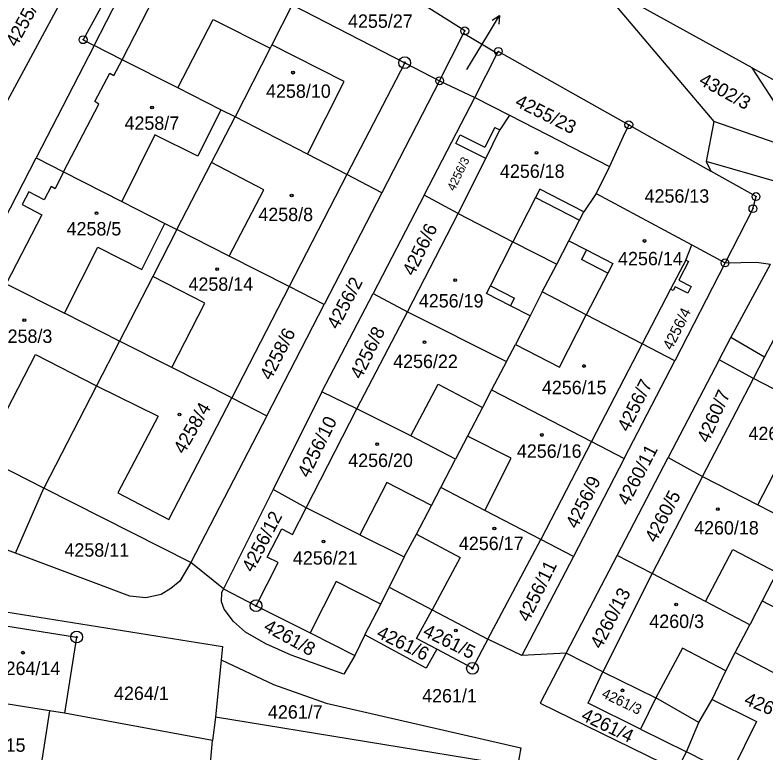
# Model space of a CAD drawing. Extents: x -593183 to -588034, y -1130415 to -1124994.
# Drawn here: x -589806.7 to -589711.3, y -1129192.8 to -1129099 of the extents above; entities that cross this region are included whole.
import ezdxf

# ---------------------------------------------------------------- set-up
doc = ezdxf.new("R2010")
doc.units = 0
for name, color, linetype in [('Vrstva 1', 7, 'Continuous'), ('Vrstva 16', 7, 'Continuous'), ('Vrstva 18', 7, 'Continuous'), ('Vrstva 19', 7, 'Continuous'), ('Vrstva 24', 7, 'Continuous'), ('Vrstva 25', 7, 'Continuous'), ('Vrstva 4', 7, 'Continuous')]:
    doc.layers.add(name, color=color, linetype=linetype)

msp = doc.modelspace()

# ---------------------------------------------------------------- linework, layer by layer
at = {"layer": 'Vrstva 1'}
for p, q in [((-589796.63, -1129102.9), (-589789.25, -1129088.61)), ((-589807.61, -1129109.82), (-589797.81, -1129091.7)), ((-589713.02, -1129105.74), (-589732.99, -1129094.71)), ((-589732.99, -1129094.71), (-589717.89, -1129112.55)), ((-589771.46, -1129097.71), (-589774.05, -1129102.79)), ((-589771.46, -1129097.71), (-589757.16, -1129105.08)), ((-589752.72, -1129107.37), (-589749.7, -1129101.38)), ((-589745.4, -1129103.93), (-589749.7, -1129101.38)), ((-589796.63, -1129102.9), (-589803.98, -1129117.15)), ((-589793.07, -1129104.72), (-589796.63, -1129102.9)), ((-589774.05, -1129102.79), (-589774.27, -1129103.24)), ((-589774.27, -1129103.24), (-589778.72, -1129111.97)), ((-589745.4, -1129103.93), (-589745.26, -1129103.65)), ((-589745.26, -1129103.65), (-589728.69, -1129112.97)), ((-589786.01, -1129108.29), (-589793.07, -1129104.72)), ((-589748.26, -1129109.49), (-589745.4, -1129103.93)), ((-589757.16, -1129105.08), (-589752.72, -1129107.37)), ((-589713.02, -1129105.74), (-589700.4, -1129112.72)), ((-589705.86, -1129116.73), (-589713.02, -1129105.74)), ((-589752.72, -1129107.37), (-589760.06, -1129121.59)), ((-589752.72, -1129107.37), (-589748.26, -1129109.49)), ((-589780.51, -1129111.07), (-589786.01, -1129108.29)), ((-589754.7, -1129121.91), (-589748.26, -1129109.49)), ((-589748.26, -1129109.49), (-589743.83, -1129111.74)), ((-589778.72, -1129111.97), (-589780.51, -1129111.07)), ((-589781.7, -1129117.75), (-589778.72, -1129111.97)), ((-589769.52, -1129116.71), (-589778.72, -1129111.97)), ((-589743.83, -1129111.74), (-589745.06, -1129113.62)), ((-589743.83, -1129111.74), (-589731.15, -1129118.28)), ((-589728.69, -1129112.97), (-589728.94, -1129113.51)), ((-589728.69, -1129112.97), (-589718.26, -1129118.85)), ((-589717.89, -1129112.55), (-589718.86, -1129117.64)), ((-589705.86, -1129116.73), (-589717.89, -1129112.55)), ((-589746.87, -1129117.24), (-589745.06, -1129113.62)), ((-589729.17, -1129114), (-589731.15, -1129118.28)), ((-589728.94, -1129113.51), (-589729.17, -1129114)), ((-589811.32, -1129131.35), (-589803.98, -1129117.15)), ((-589803.98, -1129117.15), (-589800.51, -1129118.96)), ((-589764.5, -1129119.29), (-589769.52, -1129116.71)), ((-589750.37, -1129124.24), (-589746.87, -1129117.24)), ((-589786.1, -1129126.28), (-589781.7, -1129117.75)), ((-589680.28, -1129128.67), (-589718.86, -1129117.64)), ((-589718.86, -1129117.64), (-589718.26, -1129118.85)), ((-589800.51, -1129118.96), (-589793.11, -1129122.72)), ((-589731.15, -1129118.28), (-589732.85, -1129121.69)), ((-589712.52, -1129122.08), (-589718.26, -1129118.85)), ((-589760.06, -1129121.59), (-589764.5, -1129119.29)), ((-589760.06, -1129121.59), (-589767.4, -1129135.8)), ((-589754.7, -1129121.91), (-589761.17, -1129134.41)), ((-589750.37, -1129124.24), (-589754.7, -1129121.91)), ((-589732.85, -1129121.69), (-589734.39, -1129124.01)), ((-589732.85, -1129121.69), (-589720.66, -1129128.21)), ((-589793.11, -1129122.72), (-589787.63, -1129125.5)), ((-589712.91, -1129123.62), (-589712.52, -1129122.08)), ((-589712.91, -1129123.62), (-589716.46, -1129130.51)), ((-589756.81, -1129136.73), (-589750.37, -1129124.24)), ((-589750.37, -1129124.24), (-589743.41, -1129127.81)), ((-589734.94, -1129125.07), (-589734.39, -1129124.01)), ((-589787.63, -1129125.5), (-589786.1, -1129126.28)), ((-589736.31, -1129127.7), (-589734.94, -1129125.07)), ((-589786.1, -1129126.28), (-589789.17, -1129132.23)), ((-589779.46, -1129129.65), (-589786.1, -1129126.28)), ((-589737.85, -1129130.66), (-589736.31, -1129127.7)), ((-589743.41, -1129127.81), (-589737.85, -1129130.66)), ((-589721.46, -1129130.14), (-589720.66, -1129128.21)), ((-589720.66, -1129128.21), (-589716.46, -1129130.51)), ((-589771.85, -1129133.51), (-589779.46, -1129129.65)), ((-589721.46, -1129130.14), (-589723.39, -1129133.84)), ((-589716.46, -1129130.51), (-589722.83, -1129142.95)), ((-589716.46, -1129130.51), (-589712.48, -1129130.43)), ((-589712.48, -1129130.43), (-589710.68, -1129130.68)), ((-589739.69, -1129134.2), (-589737.85, -1129130.66)), ((-589715.72, -1129139.97), (-589710.68, -1129130.68)), ((-589789.17, -1129132.23), (-589793.4, -1129140.43)), ((-589807.8, -1129133.16), (-589800.39, -1129136.9)), ((-589771.85, -1129133.51), (-589779.14, -1129147.63)), ((-589767.4, -1129135.8), (-589771.85, -1129133.51)), ((-589767.7, -1129146.87), (-589761.17, -1129134.41)), ((-589761.17, -1129134.41), (-589756.81, -1129136.73)), ((-589739.69, -1129134.2), (-589741.22, -1129137.22)), ((-589734.1, -1129137.1), (-589739.69, -1129134.2)), ((-589723.39, -1129133.84), (-589727, -1129140.79)), ((-589774.7, -1129149.93), (-589767.4, -1129135.8)), ((-589793.4, -1129140.43), (-589800.39, -1129136.9)), ((-589763.25, -1129149.06), (-589756.81, -1129136.73)), ((-589756.81, -1129136.73), (-589744.21, -1129143.05)), ((-589741.22, -1129137.22), (-589743.1, -1129140.88)), ((-589727, -1129140.79), (-589734.1, -1129137.1)), ((-589717.2, -1129142.81), (-589715.72, -1129139.97)), ((-589793.4, -1129140.43), (-589796.34, -1129146.11)), ((-589786.75, -1129143.79), (-589793.4, -1129140.43)), ((-589744.21, -1129143.05), (-589743.1, -1129140.88)), ((-589727, -1129140.79), (-589733.44, -1129153.21)), ((-589722.83, -1129142.95), (-589727, -1129140.79)), ((-589729.27, -1129155.37), (-589722.83, -1129142.95)), ((-589717.2, -1129142.81), (-589723.69, -1129155.24)), ((-589712.85, -1129145.21), (-589717.2, -1129142.81)), ((-589779.14, -1129147.63), (-589786.75, -1129143.79)), ((-589744.21, -1129143.05), (-589746.13, -1129146.62)), ((-589719.31, -1129157.63), (-589712.85, -1129145.21)), ((-589707.24, -1129148.08), (-589712.85, -1129145.21)), ((-589796.34, -1129146.11), (-589803.02, -1129159.1)), ((-589746.13, -1129146.62), (-589747.27, -1129148.88)), ((-589746.13, -1129146.62), (-589733.44, -1129153.21)), ((-589779.14, -1129147.63), (-589774.7, -1129149.93)), ((-589767.7, -1129146.87), (-589773.87, -1129159.27)), ((-589763.25, -1129149.06), (-589767.7, -1129146.87)), ((-589769.67, -1129161.61), (-589763.25, -1129149.06)), ((-589756.38, -1129152.48), (-589763.25, -1129149.06)), ((-589747.27, -1129148.88), (-589749.17, -1129152.5)), ((-589803.02, -1129159.1), (-589819.87, -1129150.55)), ((-589774.7, -1129149.93), (-589784.34, -1129168.58)), ((-589750.7, -1129155.42), (-589756.38, -1129152.48)), ((-589749.17, -1129152.5), (-589750.7, -1129155.42)), ((-589733.44, -1129153.21), (-589739.88, -1129165.63)), ((-589733.44, -1129153.21), (-589729.27, -1129155.37)), ((-589752.57, -1129159.04), (-589750.7, -1129155.42)), ((-589729.27, -1129155.37), (-589735.72, -1129167.79)), ((-589730.17, -1129167.66), (-589723.69, -1129155.24)), ((-589723.69, -1129155.24), (-589719.31, -1129157.63)), ((-589719.31, -1129157.63), (-589725.72, -1129169.96)), ((-589719.31, -1129157.63), (-589712.28, -1129161.24)), ((-589806.62, -1129167.38), (-589803.02, -1129159.1)), ((-589784.34, -1129168.58), (-589803.02, -1129159.1)), ((-589753.76, -1129161.3), (-589752.57, -1129159.04)), ((-589746.98, -1129161.94), (-589752.57, -1129159.04)), ((-589773.87, -1129159.27), (-589780.17, -1129171.89)), ((-589769.67, -1129161.61), (-589773.87, -1129159.27)), ((-589771.42, -1129165.01), (-589769.67, -1129161.61)), ((-589762.85, -1129165.03), (-589769.67, -1129161.61)), ((-589755.65, -1129164.97), (-589753.76, -1129161.3)), ((-589739.88, -1129165.63), (-589746.98, -1129161.94)), ((-589712.28, -1129161.24), (-589706.83, -1129164.03)), ((-589806.62, -1129167.38), (-589815.58, -1129163.99)), ((-589774.64, -1129167.87), (-589772.79, -1129164.28)), ((-589772.79, -1129164.28), (-589771.42, -1129165.01)), ((-589757.22, -1129167.86), (-589755.65, -1129164.97)), ((-589762.85, -1129165.03), (-589757.22, -1129167.86)), ((-589746.6, -1129178.3), (-589739.88, -1129165.63)), ((-589735.72, -1129167.79), (-589739.88, -1129165.63)), ((-589792.07, -1129172.85), (-589806.62, -1129167.38)), ((-589735.72, -1129167.79), (-589742.28, -1129180.36)), ((-589736.65, -1129180.08), (-589730.17, -1129167.66)), ((-589725.72, -1129169.96), (-589730.17, -1129167.66)), ((-589784.34, -1129168.58), (-589785.73, -1129170.93)), ((-589780.17, -1129171.89), (-589784.34, -1129168.58)), ((-589776.05, -1129174.05), (-589773.24, -1129168.57)), ((-589773.24, -1129168.57), (-589774.64, -1129167.87)), ((-589757.22, -1129167.86), (-589759.14, -1129171.7)), ((-589725.72, -1129169.96), (-589731.98, -1129182.46)), ((-589718.92, -1129173.52), (-589725.72, -1129169.96)), ((-589709.86, -1129169.84), (-589711.74, -1129173.44)), ((-589785.73, -1129170.93), (-589786.9, -1129171.85)), ((-589786.9, -1129171.85), (-589788.09, -1129172.63)), ((-589780.45, -1129173.57), (-589780.39, -1129172.35)), ((-589780.39, -1129172.35), (-589780.17, -1129171.89)), ((-589780.17, -1129171.89), (-589776.05, -1129174.05)), ((-589760.21, -1129173.84), (-589759.14, -1129171.7)), ((-589759.14, -1129171.7), (-589753.66, -1129174.58)), ((-589818.77, -1129173.09), (-589780.31, -1129179.24)), ((-589790.06, -1129173.04), (-589792.07, -1129172.85)), ((-589788.09, -1129172.63), (-589790.06, -1129173.04)), ((-589713.31, -1129176.46), (-589718.92, -1129173.52)), ((-589711.74, -1129173.44), (-589713.31, -1129176.46)), ((-589780.1, -1129174.48), (-589780.45, -1129173.57)), ((-589778.91, -1129176.04), (-589780.1, -1129174.48)), ((-589776.05, -1129174.05), (-589769.16, -1129177.51)), ((-589762.22, -1129177.75), (-589760.21, -1129173.84)), ((-589755.66, -1129178.23), (-589753.66, -1129174.58)), ((-589753.66, -1129174.58), (-589746.6, -1129178.3)), ((-589811.58, -1129176.03), (-589798.85, -1129178.03)), ((-589777.41, -1129177.42), (-589778.91, -1129176.04)), ((-589715.16, -1129180.01), (-589713.31, -1129176.46)), ((-589798.85, -1129178.03), (-589800.4, -1129187.69)), ((-589774.81, -1129178.9), (-589777.41, -1129177.42)), ((-589769.16, -1129177.51), (-589763.48, -1129180.36)), ((-589762.22, -1129177.75), (-589763.48, -1129180.36)), ((-589754.44, -1129181.96), (-589762.22, -1129177.75)), ((-589753.1, -1129179.56), (-589755.66, -1129178.23)), ((-589746.6, -1129178.3), (-589748.55, -1129182)), ((-589742.28, -1129180.36), (-589746.6, -1129178.3)), ((-589780.31, -1129179.24), (-589780.47, -1129180.91)), ((-589771.58, -1129180.31), (-589774.81, -1129178.9)), ((-589753.1, -1129179.56), (-589754.44, -1129181.96)), ((-589748.55, -1129182), (-589753.1, -1129179.56)), ((-589736.65, -1129180.08), (-589742.28, -1129180.36)), ((-589736.65, -1129180.08), (-589739.95, -1129186.41)), ((-589731.98, -1129182.46), (-589736.65, -1129180.08)), ((-589716.37, -1129182.32), (-589715.16, -1129180.01)), ((-589715.16, -1129180.01), (-589709.66, -1129182.88)), ((-589780.47, -1129180.91), (-589781.19, -1129188.19)), ((-589780.47, -1129180.91), (-589773.84, -1129184.05)), ((-589764.88, -1129182.73), (-589771.58, -1129180.31)), ((-589763.48, -1129180.36), (-589764.88, -1129182.73)), ((-589733.84, -1129186.43), (-589731.98, -1129182.46)), ((-589731.98, -1129182.46), (-589725.27, -1129185.75)), ((-589718.1, -1129185.97), (-589716.37, -1129182.32)), ((-589773.84, -1129184.05), (-589767.16, -1129186.43)), ((-589802.28, -1129187.39), (-589813.21, -1129185.64)), ((-589725.27, -1129185.75), (-589727.22, -1129189.73)), ((-589719.79, -1129188.88), (-589725.27, -1129185.75)), ((-589719.79, -1129188.88), (-589718.1, -1129185.97)), ((-589767.16, -1129186.43), (-589742.41, -1129192.1)), ((-589739.95, -1129186.41), (-589722.56, -1129194.92)), ((-589727.22, -1129189.73), (-589733.84, -1129186.43)), ((-589802.28, -1129187.39), (-589803.7, -1129196.27)), ((-589800.4, -1129187.69), (-589802.28, -1129187.39)), ((-589781.59, -1129191.18), (-589800.4, -1129187.69)), ((-589781.19, -1129188.19), (-589781.59, -1129191.18)), ((-589742.83, -1129194.48), (-589781.19, -1129188.19)), ((-589721.37, -1129192.6), (-589719.79, -1129188.88)), ((-589782.38, -1129200.11), (-589781.59, -1129191.18)), ((-589742.41, -1129192.1), (-589742.83, -1129194.48)), ((-589722.56, -1129194.92), (-589721.37, -1129192.6)), ((-589715.78, -1129195.43), (-589721.37, -1129192.6))]:
    msp.add_line(p, q, dxfattribs=at)
for points in [[(-589786.8, -1129081.51), (-589790.33, -1129088.02), (-589798.03, -1129102.16), (-589796.63, -1129102.9)], [(-589749.7, -1129101.38), (-589749.53, -1129101.04), (-589767.02, -1129090)]]:
    msp.add_lwpolyline(points, dxfattribs=at)
at = {"layer": 'Vrstva 16'}
msp.add_line((-589749.28, -1129105.94), (-589746.66, -1129101.63), dxfattribs=at)
at = {"layer": 'Vrstva 24'}
for centre, radius in [((-589749.53, -1129101.04), 0.5), ((-589749.53, -1129101.04), 0.0327), ((-589798.03, -1129102.16), 0.5), ((-589798.03, -1129102.16), 0.0327), ((-589745.26, -1129103.65), 0.5), ((-589745.26, -1129103.65), 0.0327), ((-589757.16, -1129105.08), 0.75), ((-589757.16, -1129105.08), 0.0903), ((-589752.72, -1129107.37), 0.5), ((-589752.72, -1129107.37), 0.0327), ((-589728.69, -1129112.97), 0.5), ((-589728.69, -1129112.97), 0.0327), ((-589712.52, -1129122.08), 0.5), ((-589712.52, -1129122.08), 0.0327), ((-589712.91, -1129123.62), 0.5), ((-589712.91, -1129123.62), 0.0327), ((-589716.46, -1129130.51), 0.5), ((-589716.46, -1129130.51), 0.0327), ((-589776.05, -1129174.05), 0.75), ((-589776.05, -1129174.05), 0.0903), ((-589798.85, -1129178.03), 0.75), ((-589798.85, -1129178.03), 0.0903), ((-589748.55, -1129182), 0.75), ((-589748.55, -1129182), 0.0903)]:
    msp.add_circle(centre, radius, dxfattribs=at)
at = {"layer": 'Vrstva 25'}
msp.add_line((-589746.66, -1129101.63), (-589745.1, -1129099.068), dxfattribs=at)
msp.add_lwpolyline([(-589746.047, -1129099.662), (-589745.1, -1129099.068), (-589745.193, -1129100.182)], dxfattribs=at)
for centre, radius in [((-589771.36, -1129106.34), 0.175), ((-589771.36, -1129106.34), 0.15), ((-589789.27, -1129110.78), 0.175), ((-589789.27, -1129110.78), 0.15), ((-589740.42, -1129116.52), 0.175), ((-589740.42, -1129116.52), 0.15), ((-589771.53, -1129121.96), 0.175), ((-589771.53, -1129121.96), 0.15), ((-589796.32, -1129124.2), 0.175), ((-589796.32, -1129124.2), 0.15), ((-589726.68, -1129127.72), 0.175), ((-589726.68, -1129127.72), 0.15), ((-589780.99, -1129131.3), 0.175), ((-589780.99, -1129131.3), 0.15), ((-589750.74, -1129132.69), 0.175), ((-589750.74, -1129132.69), 0.15), ((-589805.5, -1129137.77), 0.175), ((-589805.5, -1129137.77), 0.15), ((-589754.64, -1129140.58), 0.175), ((-589754.64, -1129140.58), 0.15), ((-589734.38, -1129143.6), 0.175), ((-589734.38, -1129143.6), 0.15), ((-589785.78, -1129149.75), 0.175), ((-589785.78, -1129149.75), 0.15), ((-589739.73, -1129152.36), 0.175), ((-589739.73, -1129152.36), 0.15), ((-589760.67, -1129153.53), 0.175), ((-589760.67, -1129153.53), 0.15), ((-589717.38, -1129161.77), 0.175), ((-589717.38, -1129161.77), 0.15), ((-589745.77, -1129164.25), 0.175), ((-589745.77, -1129164.25), 0.15), ((-589767.49, -1129165.9), 0.175), ((-589767.49, -1129165.9), 0.15), ((-589722.66, -1129173.88), 0.175), ((-589722.66, -1129173.88), 0.15), ((-589750.68, -1129177.21), 0.175), ((-589750.68, -1129177.21), 0.15), ((-589805.67, -1129180.01), 0.175), ((-589805.67, -1129180.01), 0.15), ((-589729.49, -1129184.8), 0.175), ((-589729.49, -1129184.8), 0.15)]:
    msp.add_circle(centre, radius, dxfattribs=at)
at = {"layer": 'Vrstva 4'}
for p, q in [((-589793.07, -1129104.72), (-589785.74, -1129090.43)), ((-589786.01, -1129108.29), (-589781.52, -1129099.58)), ((-589781.52, -1129099.58), (-589774.27, -1129103.24)), ((-589764.84, -1129107.45), (-589774.05, -1129102.79)), ((-589794.14, -1129106.71), (-589793.07, -1129104.72)), ((-589757.16, -1129105.08), (-589764.5, -1129119.29)), ((-589796.55, -1129110.01), (-589794.64, -1129106.42)), ((-589794.64, -1129106.42), (-589794.14, -1129106.71)), ((-589769.52, -1129116.71), (-589764.84, -1129107.45)), ((-589800.51, -1129118.96), (-589796.01, -1129110.34)), ((-589796.01, -1129110.34), (-589796.55, -1129110.01)), ((-589780.51, -1129111.07), (-589783.43, -1129116.97)), ((-589745.73, -1129113.29), (-589746.98, -1129115.79)), ((-589745.73, -1129113.29), (-589745.06, -1129113.62)), ((-589788.92, -1129114.25), (-589793.11, -1129122.72)), ((-589783.43, -1129116.97), (-589788.92, -1129114.25)), ((-589750.66, -1129115.34), (-589750.1, -1129114.23)), ((-589750.1, -1129114.23), (-589746.98, -1129115.79)), ((-589746.87, -1129117.24), (-589750.66, -1129115.34)), ((-589775.06, -1129121.22), (-589781.7, -1129117.75)), ((-589800.51, -1129118.96), (-589801.57, -1129121.1)), ((-589764.5, -1129119.29), (-589771.85, -1129133.51)), ((-589802.1, -1129120.82), (-589802.98, -1129122.51)), ((-589801.57, -1129121.1), (-589802.1, -1129120.82)), ((-589804.94, -1129121.5), (-589805.76, -1129123.11)), ((-589802.98, -1129122.51), (-589804.94, -1129121.5)), ((-589779.46, -1129129.65), (-589775.06, -1129121.22)), ((-589739.99, -1129121.14), (-589740.54, -1129122.21)), ((-589734.39, -1129124.01), (-589739.99, -1129121.14)), ((-589740.54, -1129122.21), (-589743.41, -1129127.81)), ((-589740.54, -1129122.21), (-589734.94, -1129125.07)), ((-589805.76, -1129123.11), (-589803.27, -1129124.39)), ((-589803.27, -1129124.39), (-589807.8, -1129133.16)), ((-589790.58, -1129131.33), (-589787.63, -1129125.5)), ((-589736.31, -1129127.7), (-589734.06, -1129128.86)), ((-589800.39, -1129136.9), (-589796.14, -1129128.51)), ((-589796.14, -1129128.51), (-589790.58, -1129131.33)), ((-589746.26, -1129133.43), (-589743.41, -1129127.81)), ((-589734.06, -1129128.86), (-589734.7, -1129130.09)), ((-589734.06, -1129128.86), (-589730.73, -1129130.59)), ((-589731.37, -1129131.82), (-589734.7, -1129130.09)), ((-589730.73, -1129130.59), (-589731.37, -1129131.82)), ((-589721.11, -1129130.32), (-589722.35, -1129132.7)), ((-589721.46, -1129130.14), (-589721.11, -1129130.32)), ((-589782.56, -1129135.62), (-589789.17, -1129132.23)), ((-589731.37, -1129131.82), (-589734.1, -1129137.1)), ((-589746.76, -1129134.41), (-589746.26, -1129133.43)), ((-589746.26, -1129133.43), (-589743.22, -1129134.97)), ((-589722.35, -1129132.7), (-589720.76, -1129133.52)), ((-589711.43, -1129142.48), (-589706.4, -1129132.81)), ((-589743.72, -1129135.95), (-589746.76, -1129134.41)), ((-589723.03, -1129134.02), (-589723.39, -1129133.84)), ((-589722.78, -1129133.54), (-589723.03, -1129134.02)), ((-589721.2, -1129134.36), (-589722.78, -1129133.54)), ((-589720.76, -1129133.52), (-589721.2, -1129134.36)), ((-589743.72, -1129135.95), (-589743.22, -1129134.97)), ((-589786.75, -1129143.79), (-589782.56, -1129135.62)), ((-589741.22, -1129137.22), (-589743.72, -1129135.95)), ((-589737.5, -1129143.75), (-589734.1, -1129137.1)), ((-589711.43, -1129142.48), (-589715.72, -1129139.97)), ((-589743.1, -1129140.88), (-589737.5, -1129143.75)), ((-589807.7, -1129149.23), (-589804.07, -1129142.15)), ((-589804.07, -1129142.15), (-589796.34, -1129146.11)), ((-589712.85, -1129145.21), (-589711.43, -1129142.48)), ((-589796.34, -1129146.11), (-589788.5, -1129149.97)), ((-589756.38, -1129152.48), (-589752.92, -1129145.9)), ((-589752.92, -1129145.9), (-589747.27, -1129148.88)), ((-589787.13, -1129163.09), (-589779.14, -1129147.63)), ((-589788.5, -1129149.97), (-589793.62, -1129159.73)), ((-589743.62, -1129155.31), (-589749.17, -1129152.5)), ((-589712.28, -1129161.24), (-589708.79, -1129154.43)), ((-589746.98, -1129161.94), (-589743.62, -1129155.31)), ((-589759.42, -1129158.38), (-589762.85, -1129165.03)), ((-589753.76, -1129161.3), (-589759.42, -1129158.38)), ((-589793.62, -1129159.73), (-589787.13, -1129163.09)), ((-589755.65, -1129164.97), (-589750.12, -1129167.91)), ((-589718.92, -1129173.52), (-589715.46, -1129166.91)), ((-589715.46, -1129166.91), (-589709.86, -1129169.84)), ((-589750.12, -1129167.91), (-589753.66, -1129174.58)), ((-589765.88, -1129170.98), (-589769.16, -1129177.51)), ((-589760.21, -1129173.84), (-589765.88, -1129170.98)), ((-589711.74, -1129173.44), (-589706.23, -1129176.32)), ((-589721.85, -1129179.43), (-589725.27, -1129185.75)), ((-589716.37, -1129182.32), (-589721.85, -1129179.43)), ((-589718.1, -1129185.97), (-589712.47, -1129188.76)), ((-589712.47, -1129188.76), (-589715.78, -1129195.43)), ((-589727.22, -1129189.73), (-589721.37, -1129192.6))]:
    msp.add_line(p, q, dxfattribs=at)

# ---------------------------------------------------------------- texts
at = {"layer": 'Vrstva 18'}
for s, height, rotation, p in [('4255/21', 1.7, 61.3665, (-589806.48, -1129103.19)), ('4302/3', 1.7, 331.13394, (-589719.9, -1129107.76)), ('4255/23', 1.7, 333.48204, (-589743.268, -1129110.525)), ('4256/3', 1.1, 64.179, (-589750.85, -1129121.45)), ('4256/6', 1.7, 63.67671, (-589756.03, -1129132.27)), ('4256/2', 1.7, 62.45775, (-589765.65, -1129139.06)), ('4256/4', 1.37, 63.67671, (-589723.22, -1129141.68)), ('4258/6', 1.7, 62.70975, (-589774.17, -1129145.53)), ('4256/8', 1.7, 63.67671, (-589762.69, -1129145.38)), ('4256/7', 1.7, 63.67671, (-589728.72, -1129152.07)), ('4260/7', 1.7, 66.0375, (-589718.57, -1129153.48)), ('4256/10', 1.7, 63.67671, (-589769.36, -1129157.91)), ('4260/11', 1.7, 62.45775, (-589728.75, -1129161.45)), ('4256/9', 1.7, 63.67671, (-589735.28, -1129164.37)), ('4260/5', 1.7, 62.45775, (-589725.25, -1129166.16)), ('4256/12', 1.7, 62.4555, (-589776.46, -1129169.92)), ('4256/11', 1.7, 63.67671, (-589741.41, -1129176.23)), ('4260/13', 1.7, 62.45775, (-589732.2, -1129179.65)), ('4261/8', 1.7, 331.2, (-589775.22, -1129177.15)), ('4261/6', 1.7, 333.79416, (-589760.86, -1129178.01)), ('4261/4', 1.7, 334.31634, (-589734.87, -1129188.5))]:
    msp.add_text(s, height=height, rotation=rotation, dxfattribs=at).set_placement(p)
for s, height, p in [('4255/27', 1.7, (-589764.363, -1129100.65)), ('4255/2', 0.1, (-589749.506, -1129105.94)), ('4256/13', 1.7, (-589726.682, -1129122.86)), ('4258/11', 1.7, (-589800.4, -1129167.82)), ('4264/1', 1.7, (-589794.1, -1129186.02)), ('4261/1', 1.7, (-589754.95, -1129186.33)), ('4261/7', 1.7, (-589774.54, -1129188.39))]:
    msp.add_text(s, height=height, dxfattribs=at).set_placement(p)
at = {"layer": 'Vrstva 19'}
for s, p in [('4258/10', (-589774.78, -1129109.54)), ('4258/7', (-589792.77, -1129113.6)), ('4256/18', (-589745.06, -1129119.71)), ('4258/8', (-589775.76, -1129125.2)), ('4258/5', (-589800.13, -1129127.02)), ('4256/14', (-589730.05, -1129130.81)), ('4258/14', (-589784.64, -1129134.05)), ('4256/19', (-589755.37, -1129136.17)), ('4258/3', (-589808.89, -1129140.67)), ('4256/22', (-589758.63, -1129143.86)), ('4256/15', (-589739.73, -1129147.18)), ('4260/14', (-589713.48, -1129153.02)), ('4256/16', (-589742.91, -1129155.26)), ('4256/20', (-589764.34, -1129156.43)), ('4260/18', (-589720.39, -1129165)), ('4256/17', (-589750.28, -1129166.98)), ('4256/21', (-589771.37, -1129168.83)), ('4260/3', (-589726.08, -1129176.88)), ('4264/14', (-589809.14, -1129182.85)), ('4264/15', (-589813.56, -1129192.6))]:
    msp.add_text(s, height=1.7, dxfattribs=at).set_placement(p)
for s, height, rotation, p in [('4258/4', 1.7, 60.09723, (-589785.2, -1129154.9)), ('4261/5', 1.7, 333.79416, (-589754.98, -1129177.8)), ('4261/3', 1.3, 334.31634, (-589732.24, -1129185.63)), ('4260/16', 1.7, 337.38012, (-589714.16, -1129186.53))]:
    msp.add_text(s, height=height, rotation=rotation, dxfattribs=at).set_placement(p)

doc.saveas('drawing.dxf')
